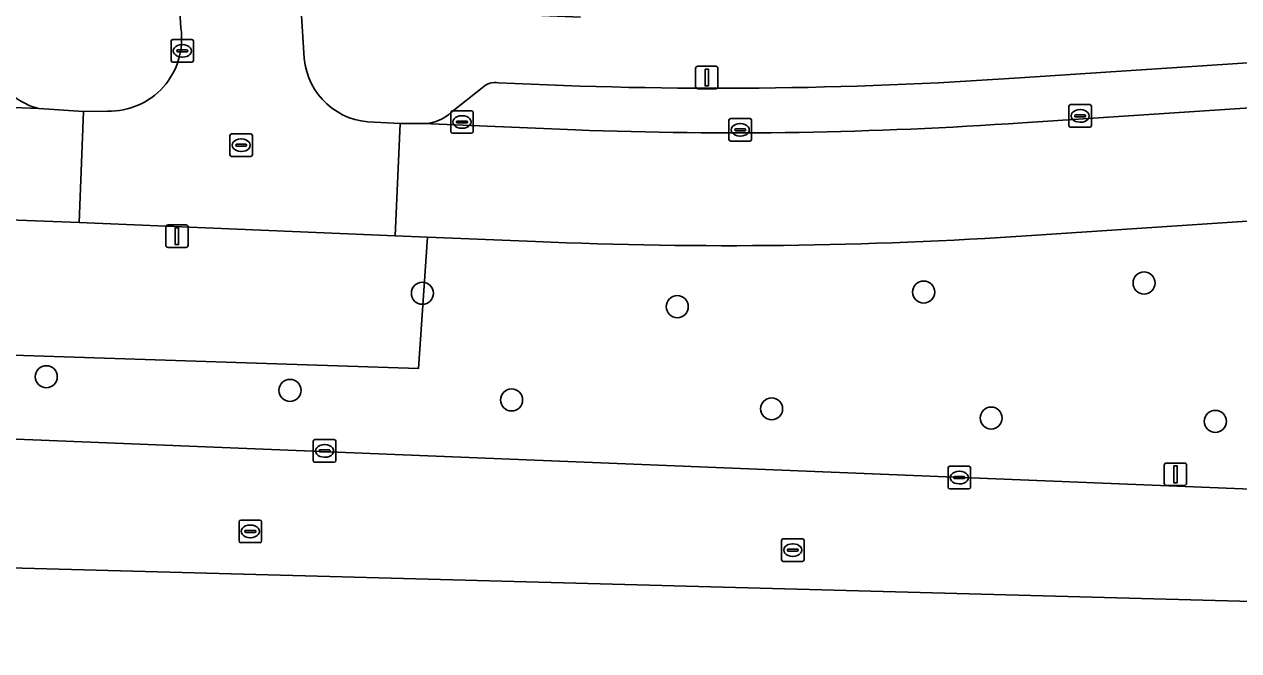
# Model space of a CAD drawing. Extents: x 159680 to 160786, y 387323 to 388340.
# Drawn here: x 160693 to 160746.8, y 387486.6 to 387514.4 of the extents above; entities that cross this region are included whole.
import ezdxf

# ---------------------------------------------------------------- set-up
doc = ezdxf.new("R2010")
doc.units = 0
for name, color, linetype in [('IMGEO_Boom', 7, 'Continuous'), ('IMGEO_Groenvoorziening', 7, 'Continuous'), ('IMGEO_Kolk', 7, 'Continuous'), ('IMGEO_Lichtmast', 7, 'Continuous'), ('IMGEO_Parkeervlak_open', 7, 'Continuous'), ('IMGEO_Rijbaan_lokaal_open', 7, 'Continuous'), ('IMGEO_Rioolput', 7, 'Continuous'), ('IMGEO_Verkeerseiland_groen', 7, 'Continuous'), ('IMGEO_Voetpad_open', 7, 'Continuous')]:
    doc.layers.add(name, color=color, linetype=linetype)

msp = doc.modelspace()

# ---------------------------------------------------------------- linework, layer by layer
at = {"layer": 'IMGEO_Boom'}
for centre in [(160742.619, 387502.949), (160710.615, 387502.493), (160732.844, 387502.545), (160721.916, 387501.899), (160693.933, 387498.789), (160704.741, 387498.185), (160714.567, 387497.762), (160726.099, 387497.367), (160735.838, 387496.956), (160745.78, 387496.81)]:
    msp.add_circle(centre, 0.489, dxfattribs=at)
at = {"layer": 'IMGEO_Groenvoorziening'}
msp.add_lwpolyline([(160710.438, 387499.153), (160710.835, 387504.989), (160709.41, 387505.047), (160695.397, 387505.634), (160674.827, 387506.422), (160674.508, 387500.338)], close=True, dxfattribs=at)
at = {"layer": 'IMGEO_Kolk'}
for p, q in [((160739.285, 387509.936), (160739.285, 387510.788)), ((160739.36, 387510.862), (160740.212, 387510.862)), ((160740.286, 387510.788), (160740.286, 387509.936)), ((160711.869, 387509.666), (160711.869, 387510.518)), ((160711.944, 387510.592), (160712.796, 387510.592)), ((160712.357, 387510.372), (160712.382, 387510.372)), ((160712.87, 387510.518), (160712.87, 387509.666)), ((160724.285, 387510.244), (160725.137, 387510.244)), ((160739.544, 387510.356), (160739.544, 387510.368)), ((160739.982, 387510.319), (160739.584, 387510.319)), ((160739.587, 387510.405), (160739.985, 387510.405)), ((160739.773, 387510.642), (160739.798, 387510.642)), ((160740.028, 387510.368), (160740.028, 387510.356)), ((160712.128, 387510.086), (160712.128, 387510.098)), ((160712.566, 387510.049), (160712.168, 387510.049)), ((160712.171, 387510.135), (160712.569, 387510.135)), ((160712.38, 387509.812), (160712.355, 387509.812)), ((160712.612, 387510.098), (160712.612, 387510.086)), ((160724.21, 387509.318), (160724.21, 387510.17)), ((160724.469, 387509.738), (160724.469, 387509.75)), ((160724.907, 387509.701), (160724.509, 387509.701)), ((160724.512, 387509.787), (160724.91, 387509.787)), ((160724.698, 387510.024), (160724.723, 387510.024)), ((160724.953, 387509.75), (160724.953, 387509.738)), ((160725.211, 387510.17), (160725.211, 387509.318)), ((160740.212, 387509.862), (160739.36, 387509.862)), ((160739.796, 387510.082), (160739.771, 387510.082)), ((160712.796, 387509.592), (160711.944, 387509.592)), ((160725.137, 387509.244), (160724.285, 387509.244)), ((160724.721, 387509.464), (160724.696, 387509.464)), ((160705.774, 387495.074), (160705.774, 387495.926)), ((160705.849, 387496), (160706.701, 387496)), ((160706.262, 387495.78), (160706.287, 387495.78)), ((160706.775, 387495.926), (160706.775, 387495.074)), ((160706.033, 387495.494), (160706.033, 387495.506)), ((160706.471, 387495.457), (160706.073, 387495.457)), ((160706.076, 387495.543), (160706.474, 387495.543)), ((160706.285, 387495.22), (160706.26, 387495.22)), ((160706.517, 387495.506), (160706.517, 387495.494)), ((160706.701, 387495), (160705.849, 387495)), ((160733.926, 387493.891), (160733.926, 387494.743)), ((160734.001, 387494.817), (160734.853, 387494.817)), ((160734.414, 387494.597), (160734.439, 387494.597)), ((160734.927, 387494.743), (160734.927, 387493.891)), ((160734.185, 387494.311), (160734.185, 387494.323)), ((160734.623, 387494.274), (160734.225, 387494.274)), ((160734.228, 387494.36), (160734.626, 387494.36)), ((160734.437, 387494.037), (160734.412, 387494.037)), ((160734.669, 387494.323), (160734.669, 387494.311)), ((160734.853, 387493.817), (160734.001, 387493.817))]:
    msp.add_line(p, q, dxfattribs=at)
for points in [[(160739.285, 387509.936), (160739.285, 387510.788)], [(160739.36, 387510.862), (160740.212, 387510.862)], [(160740.286, 387510.788), (160740.286, 387509.936)], [(160711.869, 387509.666), (160711.869, 387510.518)], [(160711.944, 387510.592), (160712.796, 387510.592)], [(160712.87, 387510.518), (160712.87, 387509.666)], [(160724.285, 387510.244), (160725.137, 387510.244)], [(160724.21, 387509.318), (160724.21, 387510.17)], [(160725.211, 387510.17), (160725.211, 387509.318)], [(160740.212, 387509.862), (160739.36, 387509.862)], [(160712.796, 387509.592), (160711.944, 387509.592)], [(160725.137, 387509.244), (160724.285, 387509.244)], [(160705.774, 387495.074), (160705.774, 387495.926)], [(160705.849, 387496), (160706.701, 387496)], [(160706.775, 387495.926), (160706.775, 387495.074)], [(160706.701, 387495), (160705.849, 387495)], [(160733.926, 387493.891), (160733.926, 387494.743)], [(160734.001, 387494.817), (160734.853, 387494.817)], [(160734.927, 387494.743), (160734.927, 387493.891)], [(160734.853, 387493.817), (160734.001, 387493.817)]]:
    msp.add_lwpolyline(points, dxfattribs=at)
for centre, radius, start, end in [((160739.362, 387510.786), 0.0765, 91.552, 178.448), ((160739.362, 387510.786), 0.0765, 91.552, 178.448), ((160740.21, 387510.786), 0.0765, 1.552, 88.448), ((160740.21, 387510.786), 0.0765, 1.552, 88.448), ((160711.946, 387510.516), 0.0765, 91.552, 178.448), ((160711.946, 387510.516), 0.0765, 91.552, 178.448), ((160712.794, 387510.516), 0.0765, 1.552, 88.448), ((160712.794, 387510.516), 0.0765, 1.552, 88.448), ((160724.287, 387510.168), 0.0765, 91.552, 178.448), ((160724.287, 387510.168), 0.0765, 91.552, 178.448), ((160725.135, 387510.168), 0.0765, 1.552, 88.448), ((160725.135, 387510.168), 0.0765, 1.552, 88.448), ((160739.584, 387510.365), 0.0403, 85.8775, 175.7526), ((160739.581, 387510.355), 0.0366, 178.938, 274.7102), ((160739.985, 387510.362), 0.043, 264.8664, 352.4533), ((160739.989, 387510.367), 0.0386, 1.7309, 96.639), ((160711.946, 387509.668), 0.0765, 181.552, 268.448), ((160711.946, 387509.668), 0.0765, 181.552, 268.448), ((160712.168, 387510.095), 0.0403, 85.8775, 175.7526), ((160712.165, 387510.085), 0.0366, 178.938, 274.7102), ((160712.569, 387510.092), 0.043, 264.8664, 352.4533), ((160712.573, 387510.097), 0.0386, 1.7309, 96.639), ((160712.794, 387509.668), 0.0765, 271.552, 358.448), ((160712.794, 387509.668), 0.0765, 271.552, 358.448), ((160724.509, 387509.747), 0.0403, 85.8775, 175.7526), ((160724.506, 387509.737), 0.0366, 178.938, 274.7102), ((160724.91, 387509.744), 0.043, 264.8664, 352.4533), ((160724.914, 387509.749), 0.0386, 1.7309, 96.639), ((160739.362, 387509.938), 0.0765, 181.552, 268.448), ((160739.362, 387509.938), 0.0765, 181.552, 268.448), ((160740.21, 387509.938), 0.0765, 271.552, 358.448), ((160740.21, 387509.938), 0.0765, 271.552, 358.448), ((160724.287, 387509.32), 0.0765, 181.552, 268.448), ((160724.287, 387509.32), 0.0765, 181.552, 268.448), ((160725.135, 387509.32), 0.0765, 271.552, 358.448), ((160725.135, 387509.32), 0.0765, 271.552, 358.448), ((160705.851, 387495.924), 0.0765, 91.552, 178.448), ((160705.851, 387495.924), 0.0765, 91.552, 178.448), ((160706.699, 387495.924), 0.0765, 1.552, 88.448), ((160706.699, 387495.924), 0.0765, 1.552, 88.448), ((160706.073, 387495.503), 0.0403, 85.8775, 175.7526), ((160706.07, 387495.493), 0.0366, 178.938, 274.7102), ((160706.474, 387495.5), 0.043, 264.8664, 352.4533), ((160706.478, 387495.505), 0.0386, 1.7309, 96.639), ((160705.851, 387495.076), 0.0765, 181.552, 268.448), ((160705.851, 387495.076), 0.0765, 181.552, 268.448), ((160706.699, 387495.076), 0.0765, 271.552, 358.448), ((160706.699, 387495.076), 0.0765, 271.552, 358.448), ((160734.003, 387494.741), 0.0765, 91.552, 178.448), ((160734.003, 387494.741), 0.0765, 91.552, 178.448), ((160734.851, 387494.741), 0.0765, 1.552, 88.448), ((160734.851, 387494.741), 0.0765, 1.552, 88.448), ((160734.225, 387494.32), 0.0403, 85.8775, 175.7526), ((160734.222, 387494.31), 0.0366, 178.938, 274.7102), ((160734.626, 387494.317), 0.043, 264.8664, 352.4533), ((160734.63, 387494.322), 0.0386, 1.7309, 96.639), ((160734.003, 387493.893), 0.0765, 181.552, 268.448), ((160734.003, 387493.893), 0.0765, 181.552, 268.448), ((160734.851, 387493.893), 0.0765, 271.552, 358.448), ((160734.851, 387493.893), 0.0765, 271.552, 358.448)]:
    msp.add_arc(centre, radius, start, end, dxfattribs=at)
for centre, major_axis, ratio, start_param, end_param in [((160712.356, 387510.092), (-0.387, 0.002), 0.722429, 4.712389, 7.853982), ((160712.381, 387510.092), (-0.39, 0.002), 0.717154, 1.570796, 4.712389), ((160739.772, 387510.362), (-0.387, 0.002), 0.722429, 4.712389, 7.853982), ((160739.797, 387510.362), (-0.39, 0.002), 0.717154, 1.570796, 4.712389), ((160724.697, 387509.744), (-0.387, 0.002), 0.722429, 4.712389, 7.853982), ((160724.722, 387509.744), (-0.39, 0.002), 0.717154, 1.570796, 4.712389), ((160706.261, 387495.5), (-0.387, 0.002), 0.722429, 4.712389, 7.853982), ((160706.286, 387495.5), (-0.39, 0.002), 0.717154, 1.570796, 4.712389), ((160734.413, 387494.317), (-0.387, 0.002), 0.722429, 4.712389, 7.853982), ((160734.438, 387494.317), (-0.39, 0.002), 0.717154, 1.570796, 4.712389)]:
    msp.add_ellipse(centre, major_axis=major_axis, ratio=ratio, start_param=start_param, end_param=end_param, dxfattribs=at)
at = {"layer": 'IMGEO_Lichtmast'}
for p, q in [((160722.731, 387511.667), (160722.731, 387512.467)), ((160722.731, 387512.467), (160722.731, 387511.667)), ((160722.831, 387512.567), (160723.621, 387512.567)), ((160723.621, 387512.567), (160722.831, 387512.567)), ((160723.721, 387512.467), (160723.721, 387511.667)), ((160723.721, 387511.667), (160723.721, 387512.467)), ((160723.621, 387511.567), (160722.831, 387511.567)), ((160722.831, 387511.567), (160723.621, 387511.567)), ((160699.233, 387504.626), (160699.233, 387505.426)), ((160699.233, 387505.426), (160699.233, 387504.626)), ((160699.333, 387505.526), (160700.123, 387505.526)), ((160700.123, 387505.526), (160699.333, 387505.526)), ((160700.223, 387505.426), (160700.223, 387504.626)), ((160700.223, 387504.626), (160700.223, 387505.426)), ((160700.123, 387504.526), (160699.333, 387504.526)), ((160699.333, 387504.526), (160700.123, 387504.526)), ((160743.517, 387494.064), (160743.517, 387494.864)), ((160743.517, 387494.864), (160743.517, 387494.064)), ((160743.617, 387494.964), (160744.407, 387494.964)), ((160744.407, 387494.964), (160743.617, 387494.964)), ((160744.507, 387494.864), (160744.507, 387494.064)), ((160744.507, 387494.064), (160744.507, 387494.864)), ((160744.407, 387493.964), (160743.617, 387493.964)), ((160743.617, 387493.964), (160744.407, 387493.964))]:
    msp.add_line(p, q, dxfattribs=at)
for points in [[(160723.151, 387512.442), (160723.301, 387512.442), (160723.301, 387511.692), (160723.151, 387511.692), (160723.151, 387512.442)], [(160699.653, 387505.401), (160699.803, 387505.401), (160699.803, 387504.651), (160699.653, 387504.651), (160699.653, 387505.401)], [(160743.937, 387494.839), (160744.087, 387494.839), (160744.087, 387494.089), (160743.937, 387494.089), (160743.937, 387494.839)]]:
    msp.add_lwpolyline(points, dxfattribs=at)
for centre, start, end in [((160722.831, 387512.467), 90, 180), ((160722.831, 387512.467), 90, 180), ((160723.621, 387512.467), 0, 90), ((160723.621, 387512.467), 360, 90), ((160722.831, 387511.667), 180, 270), ((160722.831, 387511.667), 180, 270), ((160723.621, 387511.667), 270, 0), ((160723.621, 387511.667), 270, 0), ((160699.333, 387505.426), 90, 180), ((160699.333, 387505.426), 90, 180), ((160700.123, 387505.426), 0, 90), ((160700.123, 387505.426), 360, 90), ((160699.333, 387504.626), 180, 270), ((160699.333, 387504.626), 180, 270), ((160700.123, 387504.626), 270, 0), ((160700.123, 387504.626), 270, 0), ((160743.617, 387494.864), 90, 180), ((160743.617, 387494.864), 90, 180), ((160744.407, 387494.864), 0, 90), ((160744.407, 387494.864), 360, 90), ((160743.617, 387494.064), 180, 270), ((160743.617, 387494.064), 180, 270), ((160744.407, 387494.064), 270, 0), ((160744.407, 387494.064), 270, 0)]:
    msp.add_arc(centre, 0.1, start, end, dxfattribs=at)
at = {"layer": 'IMGEO_Parkeervlak_open'}
for points in [[(160527.787, 387517.364), (160609.027, 387514.034), (160612.475, 387513.887), (160693.596, 387510.695)], [(160767.647, 387514.06), (160737.109, 387512.055)], [(160737.229, 387510.058), (160770.876, 387512.266), (160770.021, 387512.668), (160768.392, 387513.849)], [(160713.261, 387511.606), (160711.92, 387510.544)], [(160710.646, 387510.021), (160717.398, 387509.744)]]:
    msp.add_lwpolyline(points, dxfattribs=at)
for centre, radius, start, end in [((160713.846, 387511.025), 0.824, 80.0111, 135.1981), ((160723.745, 387703.225), 191.637, 267.08175, 273.99871), ((160694.296, 387513.577), 2.965, 231.9614, 256.3408), ((160710.635, 387511.862), 1.841, 270.3562, 314.2819), ((160724.411, 387693.192), 183.582, 267.81062, 274.00365)]:
    msp.add_arc(centre, radius, start, end, dxfattribs=at)
at = {"layer": 'IMGEO_Rijbaan_lokaal_open'}
for points in [[(160699.823, 387515.513), (160699.904, 387514.248)], [(160705.374, 387512.91), (160705.217, 387515.295)], [(160737.625, 387505.056), (160771.236, 387507.296), (160770.876, 387512.266), (160737.229, 387510.058)], [(160695.576, 387510.557), (160695.397, 387505.634)], [(160696.647, 387510.57), (160695.576, 387510.557)], [(160709.62, 387510.031), (160708.483, 387510.089)], [(160709.41, 387505.047), (160709.62, 387510.031)], [(160717.398, 387509.744), (160710.646, 387510.021), (160709.62, 387510.031), (160709.41, 387505.047), (160710.835, 387504.989), (160715.623, 387504.793)], [(160695.397, 387505.634), (160709.41, 387505.047)], [(160771.311, 387489.847), (160772.4, 387489.811), (160772.103, 387495.161), (160766.345, 387494.627), (160761.35, 387494.127), (160754.314, 387493.702), (160753.317, 387493.667), (160750.287, 387493.683), (160569.57, 387500.998), (160568.353, 387500.952), (160553.507, 387501.632), (160549.549, 387501.895), (160545.695, 387502.222), (160544.816, 387502.384), (160544.923, 387496.983), (160544.923, 387496.983), (160677.578, 387490.72), (160747.412, 387488.822), (160772.489, 387486.636)]]:
    msp.add_lwpolyline(points, dxfattribs=at)
msp.add_lwpolyline([(160693.596, 387510.695), (160612.475, 387513.887), (160612.29, 387508.929), (160674.827, 387506.422), (160695.397, 387505.634), (160695.576, 387510.557)], close=True, dxfattribs=at)
for centre, radius, start, end in [((160696.721, 387513.785), 3.216, 268.6759, 8.272), ((160708.459, 387513.186), 3.097, 185.1123, 270.4486), ((160724.411, 387693.192), 183.582, 267.81062, 274.00365), ((160724.258, 387702.841), 198.236, 267.50339, 273.86631)]:
    msp.add_arc(centre, radius, start, end, dxfattribs=at)
at = {"layer": 'IMGEO_Rioolput'}
for p, q in [((160699.464, 387512.821), (160699.464, 387513.673)), ((160699.539, 387513.747), (160700.391, 387513.747)), ((160699.952, 387513.527), (160699.977, 387513.527)), ((160700.465, 387513.673), (160700.465, 387512.821)), ((160699.723, 387513.241), (160699.723, 387513.253)), ((160700.161, 387513.204), (160699.763, 387513.204)), ((160699.766, 387513.29), (160700.164, 387513.29)), ((160699.975, 387512.967), (160699.95, 387512.967)), ((160700.207, 387513.253), (160700.207, 387513.241)), ((160700.391, 387512.747), (160699.539, 387512.747)), ((160702.075, 387508.637), (160702.075, 387509.489)), ((160702.15, 387509.563), (160703.002, 387509.563)), ((160702.377, 387509.106), (160702.775, 387509.106)), ((160702.563, 387509.343), (160702.588, 387509.343)), ((160703.076, 387509.489), (160703.076, 387508.637)), ((160703.002, 387508.563), (160702.15, 387508.563)), ((160702.334, 387509.057), (160702.334, 387509.069)), ((160702.772, 387509.02), (160702.374, 387509.02)), ((160702.586, 387508.783), (160702.561, 387508.783)), ((160702.818, 387509.069), (160702.818, 387509.057)), ((160702.555, 387492.43), (160703.407, 387492.43)), ((160702.48, 387491.504), (160702.48, 387492.356)), ((160702.739, 387491.924), (160702.739, 387491.936)), ((160703.177, 387491.887), (160702.779, 387491.887)), ((160702.782, 387491.973), (160703.18, 387491.973)), ((160702.968, 387492.21), (160702.993, 387492.21)), ((160703.223, 387491.936), (160703.223, 387491.924)), ((160703.481, 387492.356), (160703.481, 387491.504)), ((160703.407, 387491.43), (160702.555, 387491.43)), ((160702.991, 387491.65), (160702.966, 387491.65)), ((160726.54, 387490.674), (160726.54, 387491.526)), ((160726.615, 387491.6), (160727.467, 387491.6)), ((160727.028, 387491.38), (160727.053, 387491.38)), ((160727.541, 387491.526), (160727.541, 387490.674)), ((160726.799, 387491.094), (160726.799, 387491.106)), ((160727.237, 387491.057), (160726.839, 387491.057)), ((160726.842, 387491.143), (160727.24, 387491.143)), ((160727.051, 387490.82), (160727.026, 387490.82)), ((160727.283, 387491.106), (160727.283, 387491.094)), ((160727.467, 387490.6), (160726.615, 387490.6))]:
    msp.add_line(p, q, dxfattribs=at)
for points in [[(160699.464, 387512.821), (160699.464, 387513.673)], [(160699.539, 387513.747), (160700.391, 387513.747)], [(160700.465, 387513.673), (160700.465, 387512.821)], [(160700.391, 387512.747), (160699.539, 387512.747)], [(160702.075, 387508.637), (160702.075, 387509.489)], [(160702.15, 387509.563), (160703.002, 387509.563)], [(160703.076, 387509.489), (160703.076, 387508.637)], [(160703.002, 387508.563), (160702.15, 387508.563)], [(160702.555, 387492.43), (160703.407, 387492.43)], [(160702.48, 387491.504), (160702.48, 387492.356)], [(160703.481, 387492.356), (160703.481, 387491.504)], [(160703.407, 387491.43), (160702.555, 387491.43)], [(160726.54, 387490.674), (160726.54, 387491.526)], [(160726.615, 387491.6), (160727.467, 387491.6)], [(160727.541, 387491.526), (160727.541, 387490.674)], [(160727.467, 387490.6), (160726.615, 387490.6)]]:
    msp.add_lwpolyline(points, dxfattribs=at)
for centre, radius, start, end in [((160699.541, 387513.671), 0.0765, 91.552, 178.448), ((160699.541, 387513.671), 0.0765, 91.552, 178.448), ((160700.389, 387513.671), 0.0765, 1.552, 88.448), ((160700.389, 387513.671), 0.0765, 1.552, 88.448), ((160699.763, 387513.25), 0.0403, 85.8775, 175.7526), ((160699.76, 387513.24), 0.0366, 178.938, 274.7102), ((160700.164, 387513.247), 0.043, 264.8664, 352.4533), ((160700.168, 387513.252), 0.0386, 1.7309, 96.639), ((160699.541, 387512.823), 0.0765, 181.552, 268.448), ((160699.541, 387512.823), 0.0765, 181.552, 268.448), ((160700.389, 387512.823), 0.0765, 271.552, 358.448), ((160700.389, 387512.823), 0.0765, 271.552, 358.448), ((160702.152, 387509.487), 0.0765, 91.552, 178.448), ((160702.152, 387509.487), 0.0765, 91.552, 178.448), ((160702.374, 387509.066), 0.0403, 85.8775, 175.7526), ((160702.779, 387509.068), 0.0386, 1.7309, 96.639), ((160703, 387509.487), 0.0765, 1.552, 88.448), ((160703, 387509.487), 0.0765, 1.552, 88.448), ((160702.152, 387508.639), 0.0765, 181.552, 268.448), ((160702.152, 387508.639), 0.0765, 181.552, 268.448), ((160702.371, 387509.056), 0.0366, 178.938, 274.7102), ((160702.775, 387509.063), 0.043, 264.8664, 352.4533), ((160703, 387508.639), 0.0765, 271.552, 358.448), ((160703, 387508.639), 0.0765, 271.552, 358.448), ((160702.557, 387492.354), 0.0765, 91.552, 178.448), ((160702.557, 387492.354), 0.0765, 91.552, 178.448), ((160703.405, 387492.354), 0.0765, 1.552, 88.448), ((160703.405, 387492.354), 0.0765, 1.552, 88.448), ((160702.779, 387491.933), 0.0403, 85.8775, 175.7526), ((160702.776, 387491.923), 0.0366, 178.938, 274.7102), ((160703.18, 387491.93), 0.043, 264.8664, 352.4533), ((160703.184, 387491.935), 0.0386, 1.7309, 96.639), ((160702.557, 387491.506), 0.0765, 181.552, 268.448), ((160702.557, 387491.506), 0.0765, 181.552, 268.448), ((160703.405, 387491.506), 0.0765, 271.552, 358.448), ((160703.405, 387491.506), 0.0765, 271.552, 358.448), ((160726.617, 387491.524), 0.0765, 91.552, 178.448), ((160726.617, 387491.524), 0.0765, 91.552, 178.448), ((160727.465, 387491.524), 0.0765, 1.552, 88.448), ((160727.465, 387491.524), 0.0765, 1.552, 88.448), ((160726.839, 387491.103), 0.0403, 85.8775, 175.7526), ((160726.836, 387491.093), 0.0366, 178.938, 274.7102), ((160727.24, 387491.1), 0.043, 264.8664, 352.4533), ((160727.244, 387491.105), 0.0386, 1.7309, 96.639), ((160726.617, 387490.676), 0.0765, 181.552, 268.448), ((160726.617, 387490.676), 0.0765, 181.552, 268.448), ((160727.465, 387490.676), 0.0765, 271.552, 358.448), ((160727.465, 387490.676), 0.0765, 271.552, 358.448)]:
    msp.add_arc(centre, radius, start, end, dxfattribs=at)
for centre, major_axis, ratio, start_param, end_param in [((160699.951, 387513.247), (-0.387, 0.002), 0.722429, 4.712389, 7.853982), ((160699.976, 387513.247), (-0.39, 0.002), 0.717154, 1.570796, 4.712389), ((160702.562, 387509.063), (-0.387, 0.002), 0.722429, 4.712389, 7.853982), ((160702.587, 387509.063), (-0.39, 0.002), 0.717154, 1.570796, 4.712389), ((160702.967, 387491.93), (-0.387, 0.002), 0.722429, 4.712389, 7.853982), ((160702.992, 387491.93), (-0.39, 0.002), 0.717154, 1.570796, 4.712389), ((160727.027, 387491.1), (-0.387, 0.002), 0.722429, 4.712389, 7.853982), ((160727.052, 387491.1), (-0.39, 0.002), 0.717154, 1.570796, 4.712389)]:
    msp.add_ellipse(centre, major_axis=major_axis, ratio=ratio, start_param=start_param, end_param=end_param, dxfattribs=at)
at = {"layer": 'IMGEO_Verkeerseiland_groen'}
for points in [[(160772.414, 387495.656), (160773.725, 387507.463), (160771.916, 387507.342), (160771.236, 387507.296), (160737.625, 387505.056)], [(160715.623, 387504.793), (160710.835, 387504.989), (160710.438, 387499.153), (160674.508, 387500.338), (160674.827, 387506.422)], [(160533.969, 387503.328), (160544.816, 387502.384), (160545.695, 387502.222), (160549.549, 387501.895), (160553.507, 387501.632), (160568.353, 387500.952), (160569.57, 387500.998), (160750.287, 387493.683), (160753.317, 387493.667), (160754.314, 387493.702), (160761.35, 387494.127), (160766.345, 387494.627), (160772.103, 387495.161)]]:
    msp.add_lwpolyline(points, dxfattribs=at)
msp.add_arc((160724.258, 387702.841), 198.236, 267.50339, 273.86631, dxfattribs=at)
at = {"layer": 'IMGEO_Voetpad_open'}
for points in [[(160699.904, 387514.248), (160699.823, 387515.513), (160699.29, 387515.525), (160698.213, 387515.6), (160674.122, 387516.523), (160672.649, 387516.579), (160614.419, 387518.812), (160613.937, 387518.83), (160613.042, 387518.867), (160548.128, 387521.567)], [(160717.625, 387514.745), (160706.289, 387515.225), (160705.217, 387515.295), (160705.374, 387512.91)], [(160737.109, 387512.055), (160767.647, 387514.06)], [(160711.92, 387510.544), (160713.261, 387511.606)], [(160693.596, 387510.695), (160695.576, 387510.557), (160696.647, 387510.57)], [(160708.483, 387510.089), (160709.62, 387510.031), (160710.646, 387510.021)]]:
    msp.add_lwpolyline(points, dxfattribs=at)
for centre, radius, start, end in [((160696.721, 387513.785), 3.216, 268.6759, 8.272), ((160708.459, 387513.186), 3.097, 185.1123, 270.4486), ((160713.846, 387511.025), 0.824, 80.0111, 135.1981), ((160723.745, 387703.225), 191.637, 267.08175, 273.99871), ((160694.296, 387513.577), 2.965, 231.9614, 256.3408), ((160710.635, 387511.862), 1.841, 270.3562, 314.2819)]:
    msp.add_arc(centre, radius, start, end, dxfattribs=at)

doc.saveas('drawing.dxf')
